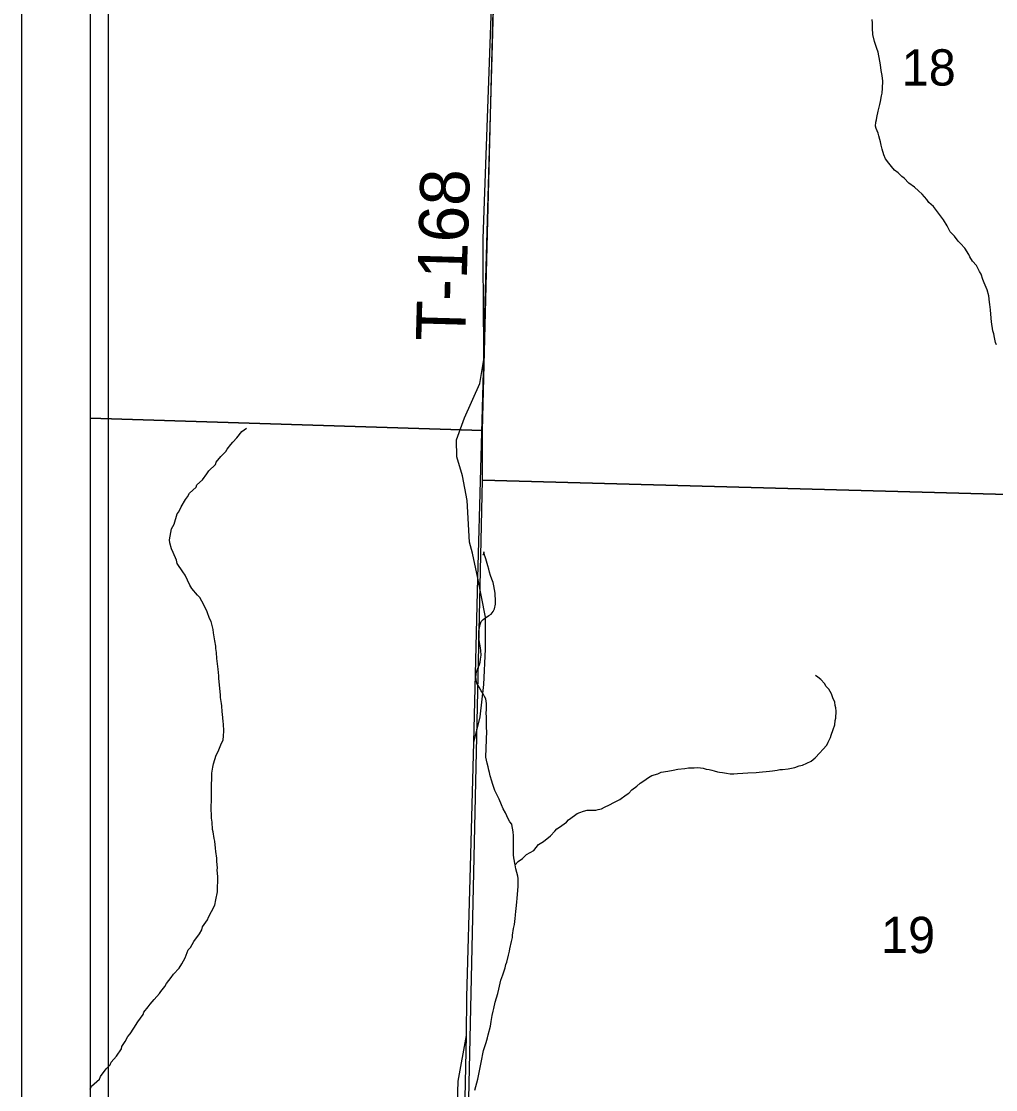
# Model space of a CAD drawing. Extents: x 0 to 34, y -2.3 to 22.
# Drawn here: x 2 to 3.123, y 16.721 to 17.952 of the extents above; entities that cross this region are included whole.
import ezdxf

# ---------------------------------------------------------------- set-up
doc = ezdxf.new("R2010")
doc.units = 0
for name, color, linetype in [('GM_X_County', 7, 'Continuous'), ('GM_X_Minor_River', 7, 'Continuous'), ('GM_X_Section', 7, 'Continuous'), ('GM_X_Section_Text', 7, 'Continuous'), ('GM_X_Township', 7, 'Continuous'), ('GM_X_Township_Road', 7, 'Continuous'), ('GM_X_Township_Road_Text', 7, 'Continuous'), ('SH_Data', 7, 'Continuous')]:
    doc.layers.add(name, color=color, linetype=linetype)

msp = doc.modelspace()

# ---------------------------------------------------------------- linework, layer by layer
at = {"layer": 'GM_X_County'}
msp.add_line((2.0792, 20.8994), (2.0792, 14.4971), dxfattribs=at)
at = {"layer": 'GM_X_Minor_River'}
for p, q in [((2.9812, 17.9497), (2.9809, 17.9542)), ((2.9814, 17.944), (2.9812, 17.9497)), ((2.9816, 17.9367), (2.9814, 17.944)), ((2.9836, 17.9287), (2.9816, 17.9367)), ((2.9864, 17.9206), (2.9836, 17.9287)), ((2.9878, 17.9164), (2.9864, 17.9206)), ((2.9898, 17.9061), (2.9878, 17.9164)), ((2.9908, 17.9019), (2.9898, 17.9061)), ((2.9914, 17.8954), (2.9908, 17.9019)), ((2.9924, 17.8897), (2.9914, 17.8954)), ((2.9933, 17.8832), (2.9924, 17.8897)), ((2.9931, 17.8749), (2.9933, 17.8832)), ((2.9917, 17.8662), (2.9925, 17.8692)), ((2.9925, 17.8692), (2.9931, 17.8749)), ((2.9881, 17.8484), (2.9899, 17.856)), ((2.9899, 17.856), (2.9907, 17.8597)), ((2.9907, 17.8597), (2.9917, 17.8662)), ((2.9864, 17.8413), (2.9881, 17.8484)), ((2.9849, 17.831), (2.9851, 17.8356)), ((2.9851, 17.8356), (2.9859, 17.8386)), ((2.9859, 17.8386), (2.9864, 17.8413)), ((2.9856, 17.8284), (2.9849, 17.831)), ((2.9878, 17.823), (2.9856, 17.8284)), ((2.9888, 17.8199), (2.9878, 17.823)), ((2.9898, 17.8157), (2.9888, 17.8199)), ((2.9905, 17.813), (2.9898, 17.8157)), ((2.9915, 17.8092), (2.9905, 17.813)), ((2.9925, 17.8046), (2.9915, 17.8092)), ((2.9943, 17.7981), (2.9925, 17.8046)), ((2.9964, 17.7935), (2.9943, 17.7981)), ((3.0001, 17.7884), (2.9964, 17.7935)), ((3.0034, 17.7845), (3.0001, 17.7884)), ((3.0067, 17.7806), (3.0034, 17.7845)), ((3.0111, 17.7775), (3.0067, 17.7806)), ((3.0152, 17.7732), (3.0111, 17.7775)), ((3.0178, 17.7712), (3.0152, 17.7732)), ((3.0233, 17.7653), (3.0178, 17.7712)), ((3.0297, 17.761), (3.0233, 17.7653)), ((3.0345, 17.7566), (3.0297, 17.761)), ((3.0385, 17.7527), (3.0345, 17.7566)), ((3.0441, 17.7465), (3.0385, 17.7527)), ((3.0462, 17.743), (3.0441, 17.7465)), ((3.0518, 17.7386), (3.0462, 17.743)), ((3.0562, 17.7324), (3.0518, 17.7386)), ((3.0588, 17.7293), (3.0562, 17.7324)), ((3.0632, 17.7231), (3.0588, 17.7293)), ((3.0675, 17.7162), (3.0632, 17.7231)), ((3.0689, 17.7131), (3.0675, 17.7162)), ((3.0711, 17.7092), (3.0689, 17.7131)), ((3.0759, 17.7045), (3.0711, 17.7092)), ((3.0803, 17.6987), (3.0759, 17.7045)), ((3.0829, 17.6959), (3.0803, 17.6987)), ((3.0877, 17.6905), (3.0829, 17.6959)), ((3.0924, 17.6831), (3.0877, 17.6905)), ((3.0938, 17.6804), (3.0924, 17.6831)), ((3.0967, 17.6754), (3.0938, 17.6804)), ((3.1012, 17.6707), (3.0967, 17.6754)), ((3.1048, 17.6638), (3.1012, 17.6707)), ((3.1066, 17.6607), (3.1048, 17.6638)), ((3.1087, 17.6545), (3.1066, 17.6607)), ((3.1101, 17.6507), (3.1087, 17.6545)), ((3.1137, 17.6426), (3.1101, 17.6507)), ((3.1157, 17.6357), (3.1137, 17.6426)), ((3.1163, 17.6281), (3.1157, 17.6357)), ((3.1166, 17.6254), (3.1163, 17.6281)), ((3.1175, 17.6193), (3.1166, 17.6254)), ((3.1184, 17.6098), (3.1175, 17.6193)), ((3.1187, 17.6056), (3.1184, 17.6098)), ((3.1203, 17.5953), (3.1187, 17.6056)), ((3.1213, 17.5919), (3.1203, 17.5953)), ((3.1219, 17.5877), (3.1213, 17.5919)), ((3.1233, 17.5819), (3.1219, 17.5877)), ((3.1243, 17.5792), (3.1233, 17.5819)), ((2.2484, 17.472), (2.2543, 17.4791)), ((2.2543, 17.4791), (2.2594, 17.4831)), ((2.2374, 17.4587), (2.2417, 17.4643)), ((2.2417, 17.4643), (2.2437, 17.4669)), ((2.2437, 17.4669), (2.2484, 17.472)), ((2.2248, 17.4439), (2.2299, 17.4502)), ((2.2299, 17.4502), (2.2358, 17.4561)), ((2.2358, 17.4561), (2.2374, 17.4587)), ((2.2161, 17.4339), (2.224, 17.4412)), ((2.224, 17.4412), (2.2248, 17.4439)), ((2.209, 17.4235), (2.2138, 17.4305)), ((2.2138, 17.4305), (2.2161, 17.4339)), ((2.1937, 17.408), (2.2015, 17.4149)), ((2.2015, 17.4149), (2.2024, 17.4176)), ((2.2024, 17.4176), (2.209, 17.4235)), ((2.1841, 17.3923), (2.1893, 17.4009)), ((2.1893, 17.4009), (2.1917, 17.4038)), ((2.1917, 17.4038), (2.1937, 17.408)), ((2.1817, 17.3867), (2.1841, 17.3923)), ((2.176, 17.3724), (2.1797, 17.3841)), ((2.1797, 17.3841), (2.1817, 17.3867)), ((2.1709, 17.3543), (2.1731, 17.3668)), ((2.1731, 17.3668), (2.176, 17.3724)), ((2.1712, 17.3509), (2.1709, 17.3543)), ((2.1732, 17.344), (2.1712, 17.3509)), ((2.175, 17.3398), (2.1732, 17.344)), ((2.1789, 17.3309), (2.175, 17.3398)), ((2.5331, 17.3405), (2.5323, 17.3371)), ((2.5345, 17.3359), (2.5331, 17.3405)), ((2.1796, 17.3271), (2.1789, 17.3309)), ((2.1861, 17.3174), (2.1796, 17.3271)), ((2.5323, 17.3371), (2.5322, 17.3368)), ((2.5355, 17.3324), (2.5345, 17.3359)), ((2.5362, 17.3297), (2.5355, 17.3324)), ((2.538, 17.3244), (2.5362, 17.3297)), ((2.1887, 17.3135), (2.1861, 17.3174)), ((2.539, 17.3205), (2.538, 17.3244)), ((2.5397, 17.3171), (2.539, 17.3205)), ((2.5411, 17.3133), (2.5397, 17.3171)), ((2.1941, 17.302), (2.1887, 17.3135)), ((2.1966, 17.2981), (2.1941, 17.302)), ((2.5425, 17.309), (2.5411, 17.3133)), ((2.5439, 17.3052), (2.5425, 17.309)), ((2.5449, 17.3014), (2.5439, 17.3052)), ((2.2032, 17.2907), (2.1966, 17.2981)), ((2.2058, 17.2879), (2.2032, 17.2907)), ((2.5462, 17.293), (2.5449, 17.3014)), ((2.5464, 17.2892), (2.5462, 17.293)), ((2.2105, 17.2794), (2.2058, 17.2879)), ((2.2141, 17.2714), (2.2105, 17.2794)), ((2.5456, 17.2748), (2.5466, 17.28)), ((2.5467, 17.2865), (2.5464, 17.2892)), ((2.5466, 17.28), (2.5467, 17.2835)), ((2.5467, 17.2835), (2.5467, 17.2865)), ((2.2169, 17.2637), (2.2141, 17.2714)), ((2.5324, 17.2626), (2.539, 17.267)), ((2.539, 17.267), (2.5417, 17.2688)), ((2.5417, 17.2688), (2.544, 17.2718)), ((2.544, 17.2718), (2.5456, 17.2748)), ((2.2187, 17.2602), (2.2169, 17.2637)), ((2.2211, 17.251), (2.2187, 17.2602)), ((2.5274, 17.2491), (2.5292, 17.2566)), ((2.5292, 17.2566), (2.53, 17.26)), ((2.53, 17.26), (2.5324, 17.2626)), ((2.2217, 17.2472), (2.2211, 17.251)), ((2.223, 17.2377), (2.2217, 17.2472)), ((2.5273, 17.2461), (2.5274, 17.2491)), ((2.5276, 17.2415), (2.5273, 17.2461)), ((2.5279, 17.2381), (2.5276, 17.2415)), ((2.2243, 17.2316), (2.223, 17.2377)), ((2.2242, 17.2289), (2.2243, 17.2316)), ((2.2249, 17.2243), (2.2242, 17.2289)), ((2.5295, 17.2297), (2.5279, 17.2381)), ((2.5298, 17.2266), (2.5295, 17.2297)), ((2.2254, 17.2175), (2.2249, 17.2243)), ((2.2267, 17.2083), (2.2254, 17.2175)), ((2.529, 17.2133), (2.5295, 17.2167)), ((2.5295, 17.2167), (2.53, 17.2213)), ((2.53, 17.2213), (2.5298, 17.2266)), ((2.227, 17.2053), (2.2267, 17.2083)), ((2.2275, 17.1977), (2.227, 17.2053)), ((2.5249, 17.2021), (2.5261, 17.2054)), ((2.5261, 17.2054), (2.5282, 17.2107)), ((2.5282, 17.2107), (2.529, 17.2133)), ((2.2278, 17.195), (2.2275, 17.1977)), ((2.2283, 17.1866), (2.2278, 17.195)), ((2.524, 17.1964), (2.5249, 17.2021)), ((2.5243, 17.193), (2.524, 17.1964)), ((2.5253, 17.1891), (2.5243, 17.193)), ((2.9182, 17.196), (2.9156, 17.198)), ((2.9219, 17.1933), (2.9182, 17.196)), ((2.9259, 17.1886), (2.9219, 17.1933)), ((2.229, 17.1832), (2.2283, 17.1866)), ((2.2295, 17.1752), (2.229, 17.1832)), ((2.5278, 17.1845), (2.5253, 17.1891)), ((2.53, 17.1803), (2.5278, 17.1845)), ((2.5322, 17.1775), (2.53, 17.1803)), ((2.9281, 17.1851), (2.9259, 17.1886)), ((2.9311, 17.182), (2.9281, 17.1851)), ((2.9325, 17.1793), (2.9311, 17.182)), ((2.9343, 17.1766), (2.9325, 17.1793)), ((2.2298, 17.1725), (2.2295, 17.1752)), ((2.2308, 17.1656), (2.2298, 17.1725)), ((2.534, 17.1737), (2.5322, 17.1775)), ((2.5354, 17.171), (2.534, 17.1737)), ((2.5364, 17.1656), (2.5354, 17.171)), ((2.9357, 17.1723), (2.9343, 17.1766)), ((2.9379, 17.1673), (2.9357, 17.1723)), ((2.9385, 17.1635), (2.9379, 17.1673)), ((2.2311, 17.163), (2.2308, 17.1656)), ((2.2316, 17.1561), (2.2311, 17.163)), ((2.2319, 17.1535), (2.2316, 17.1561)), ((2.5361, 17.155), (2.5362, 17.1584)), ((2.5363, 17.1497), (2.5361, 17.155)), ((2.5362, 17.1584), (2.5364, 17.1656)), ((2.9392, 17.1608), (2.9385, 17.1635)), ((2.9395, 17.1567), (2.9392, 17.1608)), ((2.9392, 17.1487), (2.9395, 17.1567)), ((2.2328, 17.1447), (2.2319, 17.1535)), ((2.2331, 17.142), (2.2328, 17.1447)), ((2.2336, 17.134), (2.2331, 17.142)), ((2.5362, 17.1455), (2.5363, 17.1497)), ((2.5363, 17.1368), (2.5362, 17.1455)), ((2.9379, 17.1411), (2.9384, 17.146)), ((2.9384, 17.146), (2.9392, 17.1487)), ((2.2331, 17.128), (2.2336, 17.134)), ((2.5357, 17.1037), (2.5366, 17.1341)), ((2.5366, 17.1341), (2.5363, 17.1368)), ((2.9337, 17.1291), (2.9362, 17.1355)), ((2.9362, 17.1355), (2.9379, 17.1411)), ((2.2269, 17.1103), (2.2301, 17.1178)), ((2.2301, 17.1178), (2.2326, 17.1238)), ((2.2326, 17.1238), (2.2331, 17.128)), ((2.9241, 17.1127), (2.9288, 17.1175)), ((2.9288, 17.1175), (2.9304, 17.1212)), ((2.9304, 17.1212), (2.9329, 17.1265)), ((2.9329, 17.1265), (2.9337, 17.1291)), ((2.2215, 17.096), (2.2248, 17.1062)), ((2.2248, 17.1062), (2.2269, 17.1103)), ((2.9151, 17.1031), (2.9206, 17.1086)), ((2.9206, 17.1086), (2.9241, 17.1127)), ((2.2206, 17.0923), (2.2215, 17.096)), ((2.537, 17.0969), (2.5357, 17.1037)), ((2.5381, 17.0927), (2.537, 17.0969)), ((2.5391, 17.0888), (2.5381, 17.0927)), ((2.892, 17.092), (2.8969, 17.0937)), ((2.8969, 17.0937), (2.9008, 17.0944)), ((2.9008, 17.0944), (2.9108, 17.099)), ((2.9108, 17.099), (2.9151, 17.1031)), ((2.2191, 17.0657), (2.2197, 17.0855)), ((2.2197, 17.0855), (2.2206, 17.0923)), ((2.5398, 17.0861), (2.5391, 17.0888)), ((2.5404, 17.0823), (2.5398, 17.0861)), ((2.5425, 17.0762), (2.5404, 17.0823)), ((2.7178, 17.0763), (2.7232, 17.0803)), ((2.7232, 17.0803), (2.7271, 17.0825)), ((2.7271, 17.0825), (2.734, 17.0845)), ((2.734, 17.0845), (2.7378, 17.0863)), ((2.7378, 17.0863), (2.7455, 17.0876)), ((2.7455, 17.0876), (2.7516, 17.0889)), ((2.7516, 17.0889), (2.7569, 17.0899)), ((2.7569, 17.0899), (2.765, 17.0908)), ((2.765, 17.0908), (2.7692, 17.0915)), ((2.7692, 17.0915), (2.7756, 17.0916)), ((2.7756, 17.0916), (2.7798, 17.0919)), ((2.7798, 17.0919), (2.7832, 17.0914)), ((2.7832, 17.0914), (2.7862, 17.0909)), ((2.7862, 17.0909), (2.7896, 17.0901)), ((2.7896, 17.0901), (2.793, 17.0896)), ((2.793, 17.0896), (2.7961, 17.0888)), ((2.7961, 17.0888), (2.7987, 17.0879)), ((2.7987, 17.0879), (2.8025, 17.087)), ((2.8025, 17.087), (2.8051, 17.0866)), ((2.8051, 17.0866), (2.8085, 17.0861)), ((2.8085, 17.0861), (2.8131, 17.0852)), ((2.8131, 17.0852), (2.8172, 17.0847)), ((2.8172, 17.0847), (2.8214, 17.0846)), ((2.8214, 17.0846), (2.8256, 17.0848)), ((2.8256, 17.0848), (2.8317, 17.0854)), ((2.8317, 17.0854), (2.8378, 17.0856)), ((2.8378, 17.0856), (2.8473, 17.0861)), ((2.8473, 17.0861), (2.8507, 17.0864)), ((2.8507, 17.0864), (2.8626, 17.0875)), ((2.8626, 17.0875), (2.866, 17.0882)), ((2.866, 17.0882), (2.8713, 17.0888)), ((2.8713, 17.0888), (2.8744, 17.0895)), ((2.8744, 17.0895), (2.8778, 17.0894)), ((2.8778, 17.0894), (2.8843, 17.0903)), ((2.8843, 17.0903), (2.892, 17.092)), ((2.5432, 17.0735), (2.5425, 17.0762)), ((2.546, 17.0654), (2.5432, 17.0735)), ((2.7038, 17.0661), (2.7096, 17.0704)), ((2.7096, 17.0704), (2.7135, 17.0737)), ((2.7135, 17.0737), (2.7178, 17.0763)), ((2.2191, 17.0536), (2.2191, 17.0657)), ((2.5492, 17.0585), (2.546, 17.0654)), ((2.551, 17.0554), (2.5492, 17.0585)), ((2.5535, 17.0489), (2.551, 17.0554)), ((2.6902, 17.0551), (2.6972, 17.0602)), ((2.6972, 17.0602), (2.7006, 17.0624)), ((2.7006, 17.0624), (2.7038, 17.0661)), ((2.2189, 17.0471), (2.2191, 17.0536)), ((2.2193, 17.0334), (2.2189, 17.0471)), ((2.5557, 17.0443), (2.5535, 17.0489)), ((2.5582, 17.0396), (2.5557, 17.0443)), ((2.6624, 17.0426), (2.6651, 17.0433)), ((2.6651, 17.0433), (2.6689, 17.0443)), ((2.6689, 17.0443), (2.6724, 17.0461)), ((2.6724, 17.0461), (2.6782, 17.049)), ((2.6782, 17.049), (2.6832, 17.0515)), ((2.6832, 17.0515), (2.6902, 17.0551)), ((2.2199, 17.0288), (2.2193, 17.0334)), ((2.5614, 17.0327), (2.5582, 17.0396)), ((2.5632, 17.0292), (2.5614, 17.0327)), ((2.6286, 17.0288), (2.6309, 17.0314)), ((2.6309, 17.0314), (2.6379, 17.0365)), ((2.6379, 17.0365), (2.641, 17.0387)), ((2.641, 17.0387), (2.6441, 17.0401)), ((2.6441, 17.0401), (2.6483, 17.0415)), ((2.6483, 17.0415), (2.6525, 17.0425)), ((2.6525, 17.0425), (2.6567, 17.0428)), ((2.6567, 17.0428), (2.6624, 17.0426)), ((2.2205, 17.0205), (2.2199, 17.0288)), ((2.2211, 17.0178), (2.2205, 17.0205)), ((2.5654, 17.0265), (2.5632, 17.0292)), ((2.5661, 17.0238), (2.5654, 17.0265)), ((2.5667, 17.02), (2.5661, 17.0238)), ((2.567, 17.0173), (2.5667, 17.02)), ((2.6103, 17.013), (2.615, 17.0186)), ((2.615, 17.0186), (2.6173, 17.0212)), ((2.6173, 17.0212), (2.6204, 17.023)), ((2.6204, 17.023), (2.6286, 17.0288)), ((2.2224, 17.0102), (2.2211, 17.0178)), ((2.2231, 17.0071), (2.2224, 17.0102)), ((2.224, 16.9987), (2.2231, 17.0071)), ((2.5673, 17.0135), (2.567, 17.0173)), ((2.5676, 17.0109), (2.5673, 17.0135)), ((2.5673, 17.0014), (2.5676, 17.0109)), ((2.5963, 17.0032), (2.6021, 17.0064)), ((2.6021, 17.0064), (2.6103, 17.013)), ((2.2243, 16.9949), (2.224, 16.9987)), ((2.2252, 16.9873), (2.2243, 16.9949)), ((2.5674, 16.9911), (2.5673, 17.0014)), ((2.5826, 16.9914), (2.5908, 16.9961)), ((2.5908, 16.9961), (2.5963, 17.0032)), ((2.2255, 16.9835), (2.2252, 16.9873)), ((2.226, 16.9762), (2.2255, 16.9835)), ((2.5677, 16.9877), (2.5674, 16.9911)), ((2.5694, 16.9797), (2.5677, 16.9877)), ((2.5694, 16.9797), (2.5729, 16.9834)), ((2.5729, 16.9834), (2.5779, 16.987)), ((2.5779, 16.987), (2.5826, 16.9914)), ((2.2259, 16.9736), (2.226, 16.9762)), ((2.2265, 16.9664), (2.2259, 16.9736)), ((2.5694, 16.9797), (2.5694, 16.9797)), ((2.57, 16.9751), (2.5694, 16.9797)), ((2.5724, 16.9667), (2.57, 16.9751)), ((2.226, 16.9485), (2.2265, 16.9664)), ((2.5727, 16.964), (2.5724, 16.9667)), ((2.573, 16.9598), (2.5727, 16.964)), ((2.5728, 16.9545), (2.573, 16.9598)), ((2.2242, 16.9395), (2.226, 16.9485)), ((2.5717, 16.9409), (2.5723, 16.9503)), ((2.5723, 16.9503), (2.5728, 16.9545)), ((2.2192, 16.9259), (2.2229, 16.933)), ((2.2229, 16.933), (2.2242, 16.9395)), ((2.5706, 16.9291), (2.5712, 16.9371)), ((2.5712, 16.9371), (2.5717, 16.9409)), ((2.2156, 16.9192), (2.2192, 16.9259)), ((2.5695, 16.9177), (2.5696, 16.9215)), ((2.5696, 16.9215), (2.5701, 16.9261)), ((2.5701, 16.9261), (2.5706, 16.9291)), ((2.208, 16.9046), (2.2088, 16.908)), ((2.2088, 16.908), (2.2148, 16.9162)), ((2.2148, 16.9162), (2.2156, 16.9192)), ((2.5676, 16.9064), (2.5685, 16.9109)), ((2.5685, 16.9109), (2.5695, 16.9177)), ((2.1988, 16.8912), (2.2055, 16.9001)), ((2.2055, 16.9001), (2.208, 16.9046)), ((2.5653, 16.8913), (2.5662, 16.8958)), ((2.5662, 16.8985), (2.5676, 16.9064)), ((2.5662, 16.8958), (2.5662, 16.8985)), ((2.1925, 16.8815), (2.1952, 16.8845)), ((2.1952, 16.8845), (2.1988, 16.8912)), ((2.5627, 16.88), (2.5631, 16.883)), ((2.5631, 16.883), (2.5653, 16.8913)), ((2.1852, 16.8654), (2.1888, 16.8725)), ((2.1888, 16.8725), (2.1925, 16.8815)), ((2.5596, 16.8675), (2.5618, 16.8754)), ((2.5618, 16.8754), (2.5627, 16.88)), ((2.1753, 16.8536), (2.182, 16.8606)), ((2.182, 16.8606), (2.1852, 16.8654)), ((2.5563, 16.8562), (2.5579, 16.8611)), ((2.5579, 16.8611), (2.5588, 16.8649)), ((2.5588, 16.8649), (2.5596, 16.8675)), ((2.1674, 16.8428), (2.1729, 16.8498)), ((2.1729, 16.8498), (2.1753, 16.8536)), ((2.5521, 16.8431), (2.553, 16.8468)), ((2.553, 16.8468), (2.555, 16.8528)), ((2.555, 16.8528), (2.5563, 16.8562)), ((2.1594, 16.8312), (2.161, 16.8338)), ((2.161, 16.8338), (2.1654, 16.8394)), ((2.1654, 16.8394), (2.1674, 16.8428)), ((2.5495, 16.8314), (2.5504, 16.8363)), ((2.5504, 16.8363), (2.5521, 16.8431)), ((2.1484, 16.819), (2.1532, 16.8246)), ((2.1532, 16.8246), (2.1594, 16.8312)), ((2.5465, 16.8212), (2.5495, 16.8314)), ((2.1405, 16.8071), (2.1413, 16.8097)), ((2.1413, 16.8097), (2.1461, 16.8161)), ((2.1461, 16.8161), (2.1484, 16.819)), ((2.543, 16.8061), (2.5439, 16.811)), ((2.5439, 16.811), (2.5448, 16.814)), ((2.5448, 16.814), (2.5465, 16.8212)), ((2.1298, 16.7915), (2.1342, 16.7986)), ((2.1342, 16.7986), (2.1405, 16.8071)), ((2.5408, 16.7936), (2.5417, 16.7989)), ((2.5417, 16.7989), (2.543, 16.8061)), ((2.1227, 16.7818), (2.1254, 16.7848)), ((2.1254, 16.7848), (2.1298, 16.7915)), ((2.5382, 16.7838), (2.5408, 16.7936)), ((2.1159, 16.7702), (2.1195, 16.7762)), ((2.1195, 16.7762), (2.1227, 16.7818)), ((2.5327, 16.7658), (2.536, 16.7748)), ((2.536, 16.7748), (2.5373, 16.7804)), ((2.5373, 16.7804), (2.5382, 16.7838)), ((2.1098, 16.759), (2.1154, 16.7676)), ((2.1154, 16.7676), (2.1159, 16.7702)), ((2.5309, 16.7556), (2.5322, 16.7616)), ((2.5322, 16.7616), (2.5327, 16.7658)), ((2.0976, 16.7446), (2.1023, 16.749)), ((2.1023, 16.749), (2.1035, 16.752)), ((2.1035, 16.752), (2.1098, 16.759)), ((2.5287, 16.7442), (2.5309, 16.7556)), ((2.0901, 16.7327), (2.0913, 16.7357)), ((2.0913, 16.7357), (2.0976, 16.7446)), ((2.5264, 16.7325), (2.5278, 16.7401)), ((2.5278, 16.7401), (2.5287, 16.7442)), ((2.0795, 16.7212), (2.0807, 16.7246)), ((2.0807, 16.7246), (2.0901, 16.7327)), ((2.523, 16.7201), (2.5264, 16.7325)), ((2.0792, 16.721), (2.0795, 16.7212))]:
    msp.add_line(p, q, dxfattribs=at)
at = {"layer": 'GM_X_Section'}
for p, q in [((2.0792, 18.5025), (2.0792, 17.4946)), ((2.5317, 17.4804), (2.5555, 18.4289)), ((2.5317, 17.4804), (2.5555, 18.4289)), ((2.0792, 17.4946), (2.0792, 16.5016)), ((2.0792, 17.4946), (2.5317, 17.4804)), ((2.5317, 17.4804), (2.0792, 17.4946)), ((2.5318, 17.4232), (2.5317, 17.4804)), ((2.5318, 17.4232), (2.5317, 17.4804)), ((2.511, 16.4876), (2.5318, 17.4232)), ((2.511, 16.4876), (2.5318, 17.4232)), ((3.5407, 17.3953), (2.5318, 17.4232)), ((2.5318, 17.4232), (3.5407, 17.3953))]:
    msp.add_line(p, q, dxfattribs=at)
at = {"layer": 'GM_X_Township'}
for p, q in [((2.0792, 20.467), (2.0792, 14.4971)), ((2.5332, 17.574), (2.554, 18.3045)), ((2.5332, 17.574), (2.554, 18.3045)), ((2.5333, 17.5623), (2.5332, 17.574)), ((2.5333, 17.5623), (2.5332, 17.574)), ((2.5265, 17.3103), (2.5333, 17.5623)), ((2.5265, 17.3103), (2.5333, 17.5623)), ((2.5216, 17.1208), (2.5265, 17.3103)), ((2.5216, 17.1208), (2.5265, 17.3103)), ((2.5178, 16.9772), (2.5216, 17.1208)), ((2.5178, 16.9772), (2.5216, 17.1208)), ((2.5135, 16.8274), (2.5178, 16.9772)), ((2.5135, 16.8274), (2.5178, 16.9772)), ((2.5133, 16.783), (2.5135, 16.8274)), ((2.5133, 16.783), (2.5135, 16.8274)), ((2.5054, 16.4307), (2.5133, 16.783)), ((2.5054, 16.4307), (2.5133, 16.783))]:
    msp.add_line(p, q, dxfattribs=at)
at = {"layer": 'GM_X_Township_Road'}
for p, q in [((2.5324, 17.7015), (2.554, 18.3045)), ((2.5325, 17.6828), (2.5324, 17.7015)), ((2.5326, 17.6755), (2.5325, 17.6828)), ((2.5332, 17.574), (2.5326, 17.6755)), ((2.5333, 17.5623), (2.5332, 17.574)), ((2.5287, 17.5347), (2.5333, 17.5623)), ((2.5108, 17.4949), (2.5287, 17.5347)), ((2.5017, 17.4697), (2.5108, 17.4949)), ((2.5023, 17.4499), (2.5017, 17.4697)), ((2.5085, 17.428), (2.5023, 17.4499)), ((2.5141, 17.3997), (2.5085, 17.428)), ((2.5169, 17.3517), (2.5141, 17.3997)), ((2.52, 17.3389), (2.5169, 17.3517)), ((2.5265, 17.3103), (2.52, 17.3389)), ((2.5353, 17.2653), (2.5265, 17.3103)), ((2.535, 17.2284), (2.5353, 17.2653)), ((2.5334, 17.1874), (2.535, 17.2284)), ((2.5289, 17.1502), (2.5334, 17.1874)), ((2.5216, 17.1208), (2.5289, 17.1502)), ((2.5178, 16.9772), (2.5216, 17.1208)), ((2.5135, 16.8274), (2.5178, 16.9772)), ((2.5133, 16.783), (2.5135, 16.8274)), ((2.5038, 16.7304), (2.5133, 16.783)), ((2.5011, 16.6624), (2.5038, 16.7304))]:
    msp.add_line(p, q, dxfattribs=at)
at = {"layer": 'SH_Data'}
for p, q in [((2, 21), (2, 14)), ((2.1, 20.9), (2.1, 14.1))]:
    msp.add_line(p, q, dxfattribs=at)

# ---------------------------------------------------------------- texts
at = {"layer": 'GM_X_Section_Text'}
for s, p in [('18', (3.0151, 17.8779)), ('19', (2.9913, 16.8779))]:
    msp.add_text(s, height=0.04186, rotation=0, dxfattribs=at).set_placement(p)
at = {"layer": 'GM_X_Township_Road_Text'}
msp.add_text('T-168', height=0.05682, rotation=88.4021, dxfattribs=at).set_placement((2.5116, 17.5826))

doc.saveas('drawing.dxf')
